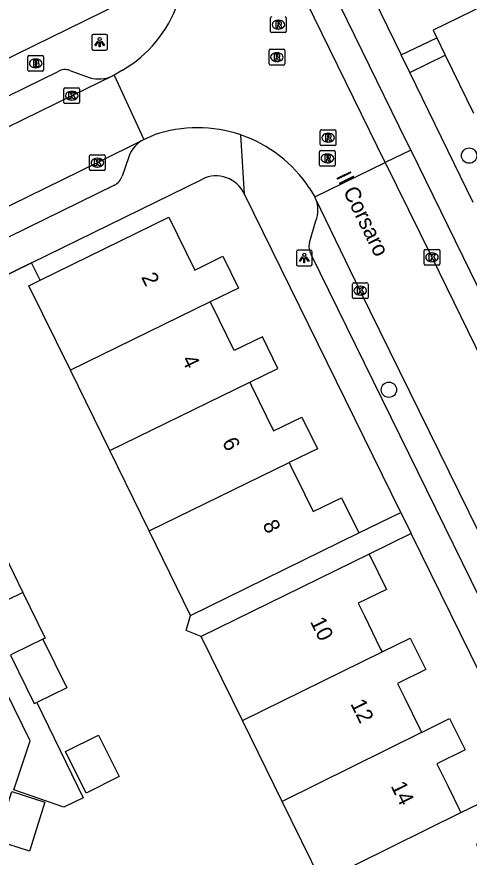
# Model space of a CAD drawing. Extents: x 160457 to 162082, y 388340 to 389736.
# Drawn here: x 161032.9 to 161061.7, y 389022.5 to 389076 of the extents above; entities that cross this region are included whole.
import ezdxf

# ---------------------------------------------------------------- set-up
doc = ezdxf.new("R2010")
doc.units = 0
for name, color, linetype in [('IMGEO_Boom', 7, 'Continuous'), ('IMGEO_Brandkraan', 7, 'Continuous'), ('IMGEO_Erf', 7, 'Continuous'), ('IMGEO_Kolk', 7, 'Continuous'), ('IMGEO_Lichtpunt', 7, 'Continuous'), ('IMGEO_Muur', 7, 'Continuous'), ('IMGEO_Openbare_ruimte_label', 7, 'Continuous'), ('IMGEO_Pand', 7, 'Continuous'), ('IMGEO_Pand_nummerreeks', 7, 'Continuous'), ('IMGEO_Parkeervlak_open', 7, 'Continuous'), ('IMGEO_Rijbaan_lokaal_open', 7, 'Continuous'), ('IMGEO_Rioolput', 7, 'Continuous'), ('IMGEO_Voetpad_open', 7, 'Continuous')]:
    doc.layers.add(name, color=color, linetype=linetype)

msp = doc.modelspace()

# ---------------------------------------------------------------- linework, layer by layer
at = {"layer": 'IMGEO_Boom'}
for centre in [(161061.743, 389067.172), (161056.635, 389052.257)]:
    msp.add_circle(centre, 0.489, dxfattribs=at)
at = {"layer": 'IMGEO_Brandkraan'}
for p, q in [((161033.637, 389072.622), (161033.637, 389073.474)), ((161033.712, 389073.548), (161034.564, 389073.548)), ((161034.125, 389073.328), (161034.15, 389073.328)), ((161034.638, 389073.474), (161034.638, 389072.622)), ((161034.148, 389072.768), (161034.123, 389072.768)), ((161034.564, 389072.548), (161033.712, 389072.548))]:
    msp.add_line(p, q, dxfattribs=at)
for points in [[(161033.637, 389072.622), (161033.637, 389073.474)], [(161033.712, 389073.548), (161034.564, 389073.548)], [(161033.985, 389073.248), (161033.985, 389072.848), (161034.198, 389072.848)], [(161034.216, 389073.248), (161033.985, 389073.248)], [(161034.638, 389073.474), (161034.638, 389072.622)], [(161034.164, 389073.167), (161034.11, 389073.167), (161034.11, 389073.091)], [(161034.11, 389073.091), (161034.163, 389073.091)], [(161034.172, 389073.015), (161034.11, 389073.015), (161034.11, 389072.934)], [(161034.11, 389072.934), (161034.172, 389072.934)], [(161034.564, 389072.548), (161033.712, 389072.548)]]:
    msp.add_lwpolyline(points, dxfattribs=at)
for centre, radius, start, end in [((161033.714, 389073.472), 0.0765, 91.552, 178.448), ((161033.714, 389073.472), 0.0765, 91.552, 178.448), ((161034.22, 389073.103), 0.145, 59.4692, 91.5367), ((161034.245, 389073.15), 0.0922, 285.5137, 58.1501), ((161034.562, 389073.472), 0.0765, 1.552, 88.448), ((161034.562, 389073.472), 0.0765, 1.552, 88.448), ((161034.165, 389073.129), 0.0379, 267.8285, 90.9355), ((161034.173, 389072.974), 0.0404, 269.8759, 90.5077), ((161034.204, 389073.099), 0.251, 268.6676, 293.5347), ((161034.25, 389072.958), 0.105, 301.3115, 78.989), ((161033.714, 389072.624), 0.0765, 181.552, 268.448), ((161033.714, 389072.624), 0.0765, 181.552, 268.448), ((161034.562, 389072.624), 0.0765, 271.552, 358.448), ((161034.562, 389072.624), 0.0765, 271.552, 358.448)]:
    msp.add_arc(centre, radius, start, end, dxfattribs=at)
for centre, major_axis, ratio, start_param, end_param in [((161034.124, 389073.048), (-0.387, 0.002), 0.722429, 4.712389, 7.853982), ((161034.149, 389073.048), (-0.39, 0.002), 0.717154, 1.570796, 4.712389)]:
    msp.add_ellipse(centre, major_axis=major_axis, ratio=ratio, start_param=start_param, end_param=end_param, dxfattribs=at)
at = {"layer": 'IMGEO_Erf'}
msp.add_lwpolyline([(161034.422, 389059.236), (161033.878, 389060.347)], dxfattribs=at)
at = {"layer": 'IMGEO_Kolk'}
for p, q in [((161035.934, 389070.561), (161035.934, 389071.413)), ((161036.009, 389071.487), (161036.861, 389071.487)), ((161036.422, 389071.267), (161036.447, 389071.267)), ((161036.935, 389071.413), (161036.935, 389070.561)), ((161036.445, 389070.707), (161036.42, 389070.707)), ((161036.861, 389070.487), (161036.009, 389070.487)), ((161037.566, 389066.301), (161037.566, 389067.153)), ((161037.641, 389067.227), (161038.493, 389067.227)), ((161038.054, 389067.007), (161038.079, 389067.007)), ((161038.567, 389067.153), (161038.567, 389066.301)), ((161038.077, 389066.447), (161038.052, 389066.447)), ((161038.493, 389066.227), (161037.641, 389066.227)), ((161058.876, 389060.269), (161058.876, 389061.121)), ((161058.951, 389061.195), (161059.803, 389061.195)), ((161059.364, 389060.975), (161059.389, 389060.975)), ((161059.877, 389061.121), (161059.877, 389060.269)), ((161059.387, 389060.415), (161059.362, 389060.415)), ((161059.803, 389060.195), (161058.951, 389060.195)), ((161054.306, 389058.142), (161054.306, 389058.994)), ((161054.381, 389059.068), (161055.233, 389059.068)), ((161054.794, 389058.848), (161054.819, 389058.848)), ((161055.307, 389058.994), (161055.307, 389058.142)), ((161054.817, 389058.288), (161054.792, 389058.288)), ((161055.233, 389058.068), (161054.381, 389058.068))]:
    msp.add_line(p, q, dxfattribs=at)
for points in [[(161035.934, 389070.561), (161035.934, 389071.413)], [(161036.009, 389071.487), (161036.861, 389071.487)], [(161036.255, 389071.187), (161036.378, 389071.187), (161036.378, 389071.036), (161036.508, 389071.187), (161036.672, 389071.187), (161036.526, 389071.036), (161036.679, 389070.787), (161036.527, 389070.787), (161036.442, 389070.951), (161036.378, 389070.884), (161036.378, 389070.787), (161036.255, 389070.787), (161036.255, 389071.187)], [(161036.935, 389071.413), (161036.935, 389070.561)], [(161036.861, 389070.487), (161036.009, 389070.487)], [(161037.566, 389066.301), (161037.566, 389067.153)], [(161037.641, 389067.227), (161038.493, 389067.227)], [(161037.887, 389066.927), (161038.01, 389066.927), (161038.01, 389066.776), (161038.14, 389066.927), (161038.304, 389066.927), (161038.158, 389066.776), (161038.311, 389066.527), (161038.159, 389066.527), (161038.074, 389066.691), (161038.01, 389066.624), (161038.01, 389066.527), (161037.887, 389066.527), (161037.887, 389066.927)], [(161038.567, 389067.153), (161038.567, 389066.301)], [(161038.493, 389066.227), (161037.641, 389066.227)], [(161058.876, 389060.269), (161058.876, 389061.121)], [(161058.951, 389061.195), (161059.803, 389061.195)], [(161059.877, 389061.121), (161059.877, 389060.269)], [(161059.197, 389060.895), (161059.32, 389060.895), (161059.32, 389060.744), (161059.45, 389060.895), (161059.614, 389060.895), (161059.468, 389060.744), (161059.621, 389060.495), (161059.469, 389060.495), (161059.384, 389060.659), (161059.32, 389060.592), (161059.32, 389060.495), (161059.197, 389060.495), (161059.197, 389060.895)], [(161059.803, 389060.195), (161058.951, 389060.195)], [(161054.306, 389058.142), (161054.306, 389058.994)], [(161054.381, 389059.068), (161055.233, 389059.068)], [(161055.307, 389058.994), (161055.307, 389058.142)], [(161054.627, 389058.768), (161054.75, 389058.768), (161054.75, 389058.617), (161054.88, 389058.768), (161055.044, 389058.768), (161054.898, 389058.617), (161055.051, 389058.368), (161054.899, 389058.368), (161054.814, 389058.532), (161054.75, 389058.465), (161054.75, 389058.368), (161054.627, 389058.368), (161054.627, 389058.768)], [(161055.233, 389058.068), (161054.381, 389058.068)]]:
    msp.add_lwpolyline(points, dxfattribs=at)
for centre, start, end in [((161036.011, 389071.411), 91.552, 178.448), ((161036.011, 389071.411), 91.552, 178.448), ((161036.859, 389071.411), 1.552, 88.448), ((161036.859, 389071.411), 1.552, 88.448), ((161036.011, 389070.563), 181.552, 268.448), ((161036.011, 389070.563), 181.552, 268.448), ((161036.859, 389070.563), 271.552, 358.448), ((161036.859, 389070.563), 271.552, 358.448), ((161037.643, 389067.151), 91.552, 178.448), ((161037.643, 389067.151), 91.552, 178.448), ((161038.491, 389067.151), 1.552, 88.448), ((161038.491, 389067.151), 1.552, 88.448), ((161037.643, 389066.303), 181.552, 268.448), ((161037.643, 389066.303), 181.552, 268.448), ((161038.491, 389066.303), 271.552, 358.448), ((161038.491, 389066.303), 271.552, 358.448), ((161058.953, 389061.119), 91.552, 178.448), ((161058.953, 389061.119), 91.552, 178.448), ((161059.801, 389061.119), 1.552, 88.448), ((161059.801, 389061.119), 1.552, 88.448), ((161058.953, 389060.271), 181.552, 268.448), ((161058.953, 389060.271), 181.552, 268.448), ((161059.801, 389060.271), 271.552, 358.448), ((161059.801, 389060.271), 271.552, 358.448), ((161054.383, 389058.992), 91.552, 178.448), ((161054.383, 389058.992), 91.552, 178.448), ((161055.231, 389058.992), 1.552, 88.448), ((161055.231, 389058.992), 1.552, 88.448), ((161054.383, 389058.144), 181.552, 268.448), ((161054.383, 389058.144), 181.552, 268.448), ((161055.231, 389058.144), 271.552, 358.448), ((161055.231, 389058.144), 271.552, 358.448)]:
    msp.add_arc(centre, 0.0765, start, end, dxfattribs=at)
for centre, major_axis, ratio, start_param, end_param in [((161036.421, 389070.987), (-0.387, 0.002), 0.722429, 4.712389, 7.853982), ((161036.446, 389070.987), (-0.39, 0.002), 0.717154, 1.570796, 4.712389), ((161038.053, 389066.727), (-0.387, 0.002), 0.722429, 4.712389, 7.853982), ((161038.078, 389066.727), (-0.39, 0.002), 0.717154, 1.570796, 4.712389), ((161059.363, 389060.695), (-0.387, 0.002), 0.722429, 4.712389, 7.853982), ((161059.388, 389060.695), (-0.39, 0.002), 0.717154, 1.570796, 4.712389), ((161054.793, 389058.568), (-0.387, 0.002), 0.722429, 4.712389, 7.853982), ((161054.818, 389058.568), (-0.39, 0.002), 0.717154, 1.570796, 4.712389)]:
    msp.add_ellipse(centre, major_axis=major_axis, ratio=ratio, start_param=start_param, end_param=end_param, dxfattribs=at)
at = {"layer": 'IMGEO_Lichtpunt'}
for p, q in [((161038.612, 389074.894), (161037.804, 389074.894)), ((161038.612, 389074.894), (161037.804, 389074.894)), ((161037.71, 389074.799), (161037.71, 389073.992)), ((161037.71, 389074.799), (161037.71, 389073.992)), ((161038.706, 389073.992), (161038.706, 389074.799)), ((161038.706, 389073.992), (161038.706, 389074.799)), ((161037.804, 389073.898), (161038.612, 389073.898)), ((161037.804, 389073.898), (161038.612, 389073.898)), ((161050.744, 389061.052), (161050.744, 389060.245)), ((161050.744, 389061.052), (161050.744, 389060.245)), ((161051.646, 389061.147), (161050.838, 389061.147)), ((161051.646, 389061.147), (161050.838, 389061.147)), ((161051.74, 389060.245), (161051.74, 389061.052)), ((161051.74, 389060.245), (161051.74, 389061.052)), ((161050.838, 389060.151), (161051.646, 389060.151)), ((161050.838, 389060.151), (161051.646, 389060.151))]:
    msp.add_line(p, q, dxfattribs=at)
for points in [[(161038.084, 389074.463), (161038.123, 389074.435), (161037.935, 389074.173), (161037.897, 389074.2), (161038.084, 389074.463)], [(161038.186, 389074.415), (161038.233, 389074.415), (161038.233, 389074.093), (161038.186, 389074.093), (161038.186, 389074.415)], [(161038.296, 389074.435), (161038.334, 389074.462), (161038.521, 389074.2), (161038.482, 389074.172), (161038.296, 389074.435)], [(161051.118, 389060.716), (161051.157, 389060.688), (161050.969, 389060.426), (161050.931, 389060.453), (161051.118, 389060.716)], [(161051.22, 389060.668), (161051.267, 389060.668), (161051.267, 389060.346), (161051.22, 389060.346), (161051.22, 389060.668)], [(161051.33, 389060.688), (161051.368, 389060.715), (161051.555, 389060.453), (161051.516, 389060.425), (161051.33, 389060.688)]]:
    msp.add_lwpolyline(points, dxfattribs=at)
for centre in [(161038.209, 389074.597), (161051.243, 389060.85)]:
    msp.add_circle(centre, 0.0994, dxfattribs=at)
for centre, start, end in [((161037.804, 389074.799), 90, 180), ((161037.804, 389074.799), 90, 180), ((161038.612, 389074.799), 0, 90), ((161038.612, 389074.799), 0, 90), ((161037.804, 389073.992), 180, 270), ((161037.804, 389073.992), 180, 270), ((161038.612, 389073.992), 270, 0), ((161038.612, 389073.992), 270, 360), ((161050.838, 389061.052), 90, 180), ((161050.838, 389061.052), 90, 180), ((161051.646, 389061.052), 0, 90), ((161051.646, 389061.052), 0, 90), ((161050.838, 389060.245), 180, 270), ((161050.838, 389060.245), 180, 270), ((161051.646, 389060.245), 270, 0), ((161051.646, 389060.245), 270, 360)]:
    msp.add_arc(centre, 0.0946, start, end, dxfattribs=at)
at = {"layer": 'IMGEO_Muur'}
msp.add_lwpolyline([(161023.069, 389055.065), (161033.878, 389060.347)], dxfattribs=at)
at = {"layer": 'IMGEO_Pand'}
for points in [[(161034.422, 389059.236), (161042.622, 389063.256), (161044.267, 389059.884), (161046.065, 389060.761), (161047.058, 389058.737), (161045.257, 389057.858)], [(161036.342, 389053.506), (161033.706, 389058.885), (161034.422, 389059.236)], [(161045.257, 389057.858), (161036.342, 389053.506)], [(161047.769, 389052.738), (161049.568, 389053.618), (161048.579, 389055.635), (161046.781, 389054.752), (161046.313, 389055.707), (161045.369, 389057.63), (161045.257, 389057.858)], [(161038.855, 389048.379), (161036.342, 389053.506)], [(161038.855, 389048.379), (161047.769, 389052.738)], [(161047.769, 389052.738), (161047.879, 389052.513), (161049.291, 389049.635), (161051.089, 389050.517), (161052.082, 389048.493), (161050.281, 389047.614)], [(161041.363, 389043.261), (161038.855, 389048.379)], [(161041.363, 389043.261), (161050.281, 389047.614)], [(161050.281, 389047.614), (161050.393, 389047.386), (161051.256, 389045.626), (161051.809, 389044.499), (161053.608, 389045.381), (161054.711, 389043.133)], [(161043.999, 389037.883), (161041.363, 389043.261)], [(161043.999, 389037.883), (161054.711, 389043.133)], [(161029.802, 389041.32), (161031.859, 389042.326), (161033.322, 389039.336)], [(161055.372, 389041.777), (161044.675, 389036.53)], [(161055.372, 389041.777), (161056.473, 389039.533), (161054.678, 389038.652), (161055.074, 389037.845), (161056.087, 389035.779), (161056.198, 389035.553)], [(161033.322, 389039.336), (161031.264, 389038.332)], [(161033.322, 389039.336), (161034.741, 389036.434), (161034.599, 389036.365)], [(161034.599, 389036.365), (161032.684, 389035.428)], [(161034.599, 389036.365), (161036.116, 389033.272), (161034.198, 389032.332)], [(161047.301, 389031.176), (161044.675, 389036.53)], [(161056.198, 389035.553), (161057.992, 389036.435), (161058.979, 389034.424), (161057.183, 389033.544), (161057.643, 389032.606), (161058.597, 389030.662), (161058.711, 389030.43)], [(161032.684, 389035.428), (161032.531, 389035.35), (161034.047, 389032.258), (161034.198, 389032.332)], [(161047.301, 389031.176), (161056.198, 389035.553)], [(161049.825, 389026.03), (161047.301, 389031.176)], [(161058.711, 389030.43), (161060.503, 389031.318), (161061.489, 389029.307), (161059.694, 389028.426), (161060.401, 389026.986), (161061.108, 389025.545), (161061.221, 389025.315)], [(161058.711, 389030.43), (161049.825, 389026.03)], [(161036.031, 389029.208), (161038.134, 389030.259), (161039.457, 389027.614), (161037.354, 389026.563), (161036.031, 389029.208)], [(161033.735, 389022.866), (161031.623, 389023.536), (161032.615, 389026.66), (161034.726, 389025.99), (161033.735, 389022.866)], [(161061.221, 389025.315), (161063.013, 389026.201), (161064.004, 389024.181), (161062.205, 389023.297), (161063.863, 389019.923), (161054.962, 389015.557), (161052.332, 389020.92)], [(161052.332, 389020.92), (161049.825, 389026.03)], [(161052.332, 389020.92), (161061.221, 389025.315)]]:
    msp.add_lwpolyline(points, dxfattribs=at)
at = {"layer": 'IMGEO_Parkeervlak_open'}
msp.add_lwpolyline([(161058.032, 389067.523), (161056.394, 389066.725)], dxfattribs=at)
at = {"layer": 'IMGEO_Rijbaan_lokaal_open'}
for points in [[(161056.394, 389066.725), (161047.341, 389085.228)], [(161079.644, 389085.035), (161073.503, 389082.032), (161070.58, 389080.602), (161069.314, 389079.983), (161059.458, 389075.163), (161059.697, 389074.675)], [(161059.697, 389074.675), (161060.224, 389073.582)], [(161060.224, 389073.582), (161062.024, 389069.867)], [(161039.005, 389072.232), (161036.435, 389070.986), (161003.115, 389054.675), (161000.641, 389053.431)], [(161039.132, 389072.293), (161039.005, 389072.232)], [(161039.664, 389072.615), (161039.132, 389072.293)], [(161039.132, 389072.293), (161041.031, 389068.207)], [(161041.031, 389068.207), (161041.687, 389068.488)], [(160986.795, 389041.612), (160992.795, 389044.554), (161000, 389048.091), (161003.535, 389049.827), (161021.59, 389058.674), (161038.066, 389066.729), (161041.031, 389068.207)], [(161051.907, 389064.539), (161056.394, 389066.725)], [(161056.394, 389066.725), (161059.375, 389060.695), (161077.748, 389023.075), (161086.23, 389005.801), (161087.332, 389003.526)], [(161051.559, 389065.119), (161051.907, 389064.539)], [(161051.973, 389064.403), (161051.907, 389064.539)], [(161082.774, 389001.515), (161081.801, 389003.529), (161074.2, 389019.027), (161063.646, 389040.587), (161054.808, 389058.569), (161051.973, 389064.403)]]:
    msp.add_lwpolyline(points, dxfattribs=at)
for centre, radius, start, end in [((161035.617, 389079.539), 8.02, 300.3025, 340.7947), ((161044.449, 389060.427), 8.521, 71.1709, 108.9123), ((161044.445, 389060.428), 8.522, 33.4024, 71.1448)]:
    msp.add_arc(centre, radius, start, end, dxfattribs=at)
at = {"layer": 'IMGEO_Rioolput'}
for p, q in [((161049.097, 389075.09), (161049.097, 389075.942)), ((161050.098, 389075.942), (161050.098, 389075.09)), ((161049.585, 389075.796), (161049.61, 389075.796)), ((161050.024, 389075.016), (161049.172, 389075.016)), ((161049.608, 389075.236), (161049.583, 389075.236)), ((161048.997, 389073.02), (161048.997, 389073.872)), ((161049.072, 389073.946), (161049.924, 389073.946)), ((161049.998, 389073.872), (161049.998, 389073.02)), ((161049.485, 389073.726), (161049.51, 389073.726)), ((161049.924, 389072.946), (161049.072, 389072.946)), ((161049.508, 389073.166), (161049.483, 389073.166)), ((161052.263, 389067.888), (161052.263, 389068.74)), ((161052.338, 389068.814), (161053.19, 389068.814)), ((161052.751, 389068.594), (161052.776, 389068.594)), ((161053.264, 389068.74), (161053.264, 389067.888)), ((161052.774, 389068.034), (161052.749, 389068.034)), ((161052.216, 389066.568), (161052.216, 389067.42)), ((161052.291, 389067.494), (161053.143, 389067.494)), ((161053.19, 389067.814), (161052.338, 389067.814)), ((161053.217, 389067.42), (161053.217, 389066.568)), ((161052.704, 389067.274), (161052.729, 389067.274)), ((161053.143, 389066.494), (161052.291, 389066.494)), ((161052.727, 389066.714), (161052.702, 389066.714))]:
    msp.add_line(p, q, dxfattribs=at)
for points in [[(161049.097, 389075.09), (161049.097, 389075.942)], [(161050.098, 389075.942), (161050.098, 389075.09)], [(161049.686, 389075.714), (161049.434, 389075.716), (161049.434, 389075.316)], [(161049.434, 389075.316), (161049.558, 389075.316), (161049.558, 389075.478), (161049.569, 389075.478)], [(161049.612, 389075.635), (161049.558, 389075.635), (161049.558, 389075.554)], [(161049.558, 389075.554), (161049.61, 389075.554)], [(161049.616, 389075.449), (161049.687, 389075.316), (161049.827, 389075.316), (161049.762, 389075.442)], [(161050.024, 389075.016), (161049.172, 389075.016)], [(161048.997, 389073.02), (161048.997, 389073.872)], [(161049.072, 389073.946), (161049.924, 389073.946)], [(161049.998, 389073.872), (161049.998, 389073.02)], [(161049.586, 389073.644), (161049.334, 389073.646), (161049.334, 389073.246)], [(161049.334, 389073.246), (161049.458, 389073.246), (161049.458, 389073.408), (161049.469, 389073.408)], [(161049.512, 389073.565), (161049.458, 389073.565), (161049.458, 389073.484)], [(161049.458, 389073.484), (161049.51, 389073.484)], [(161049.516, 389073.379), (161049.587, 389073.246), (161049.727, 389073.246), (161049.662, 389073.372)], [(161049.924, 389072.946), (161049.072, 389072.946)], [(161052.263, 389067.888), (161052.263, 389068.74)], [(161052.338, 389068.814), (161053.19, 389068.814)], [(161052.852, 389068.512), (161052.6, 389068.514), (161052.6, 389068.114)], [(161052.778, 389068.433), (161052.724, 389068.433), (161052.724, 389068.352)], [(161053.264, 389068.74), (161053.264, 389067.888)], [(161052.6, 389068.114), (161052.724, 389068.114), (161052.724, 389068.276), (161052.735, 389068.276)], [(161052.724, 389068.352), (161052.776, 389068.352)], [(161052.782, 389068.247), (161052.853, 389068.114), (161052.993, 389068.114), (161052.928, 389068.24)], [(161052.216, 389066.568), (161052.216, 389067.42)], [(161052.291, 389067.494), (161053.143, 389067.494)], [(161053.19, 389067.814), (161052.338, 389067.814)], [(161053.217, 389067.42), (161053.217, 389066.568)], [(161052.805, 389067.192), (161052.553, 389067.194), (161052.553, 389066.794)], [(161052.553, 389066.794), (161052.677, 389066.794), (161052.677, 389066.956), (161052.688, 389066.956)], [(161052.731, 389067.113), (161052.677, 389067.113), (161052.677, 389067.032)], [(161052.677, 389067.032), (161052.729, 389067.032)], [(161052.735, 389066.927), (161052.806, 389066.794), (161052.946, 389066.794), (161052.881, 389066.92)], [(161053.143, 389066.494), (161052.291, 389066.494)]]:
    msp.add_lwpolyline(points, dxfattribs=at)
for centre, radius, start, end in [((161049.174, 389075.94), 0.0765, 91.552, 178.448), ((161049.174, 389075.94), 0.0765, 91.552, 178.448), ((161050.022, 389075.94), 0.0765, 1.552, 88.448), ((161050.022, 389075.94), 0.0765, 1.552, 88.448), ((161049.568, 389075.425), 0.0533, 26.0293, 88.6989), ((161049.594, 389075.743), 0.19, 274.7715, 282.9687), ((161049.618, 389075.539), 0.0964, 77.0061, 93.1865), ((161049.632, 389075.596), 0.0378, 276.6634, 79.6772), ((161049.685, 389075.604), 0.109, 350.3612, 89.416), ((161049.683, 389075.604), 0.112, 277.5842, 350.9817), ((161049.667, 389075.389), 0.108, 29.5134, 73.7905), ((161049.174, 389075.092), 0.0765, 181.552, 268.448), ((161049.174, 389075.092), 0.0765, 181.552, 268.448), ((161050.022, 389075.092), 0.0765, 271.552, 358.448), ((161050.022, 389075.092), 0.0765, 271.552, 358.448), ((161049.074, 389073.87), 0.0765, 91.552, 178.448), ((161049.074, 389073.87), 0.0765, 91.552, 178.448), ((161049.922, 389073.87), 0.0765, 1.552, 88.448), ((161049.922, 389073.87), 0.0765, 1.552, 88.448), ((161049.468, 389073.355), 0.0533, 26.0293, 88.6989), ((161049.494, 389073.673), 0.19, 274.7715, 282.9687), ((161049.518, 389073.469), 0.0964, 77.0061, 93.1865), ((161049.532, 389073.526), 0.0378, 276.6634, 79.6772), ((161049.585, 389073.534), 0.109, 350.3612, 89.416), ((161049.583, 389073.534), 0.112, 277.5842, 350.9817), ((161049.567, 389073.319), 0.108, 29.5134, 73.7905), ((161049.074, 389073.022), 0.0765, 181.552, 268.448), ((161049.074, 389073.022), 0.0765, 181.552, 268.448), ((161049.922, 389073.022), 0.0765, 271.552, 358.448), ((161049.922, 389073.022), 0.0765, 271.552, 358.448), ((161052.34, 389068.738), 0.0765, 91.552, 178.448), ((161052.34, 389068.738), 0.0765, 91.552, 178.448), ((161052.784, 389068.337), 0.0964, 77.0061, 93.1865), ((161052.798, 389068.394), 0.0378, 276.6634, 79.6772), ((161052.851, 389068.402), 0.109, 350.3612, 89.416), ((161053.188, 389068.738), 0.0765, 1.552, 88.448), ((161053.188, 389068.738), 0.0765, 1.552, 88.448), ((161052.34, 389067.89), 0.0765, 181.552, 268.448), ((161052.34, 389067.89), 0.0765, 181.552, 268.448), ((161052.734, 389068.223), 0.0533, 26.0293, 88.6989), ((161052.76, 389068.541), 0.19, 274.7715, 282.9687), ((161052.849, 389068.402), 0.112, 277.5842, 350.9817), ((161052.833, 389068.187), 0.108, 29.5134, 73.7905), ((161053.188, 389067.89), 0.0765, 271.552, 358.448), ((161053.188, 389067.89), 0.0765, 271.552, 358.448), ((161052.293, 389067.418), 0.0765, 91.552, 178.448), ((161052.293, 389067.418), 0.0765, 91.552, 178.448), ((161053.141, 389067.418), 0.0765, 1.552, 88.448), ((161053.141, 389067.418), 0.0765, 1.552, 88.448), ((161052.687, 389066.903), 0.0533, 26.0293, 88.6989), ((161052.713, 389067.221), 0.19, 274.7715, 282.9687), ((161052.737, 389067.017), 0.0964, 77.0061, 93.1865), ((161052.751, 389067.074), 0.0378, 276.6634, 79.6772), ((161052.804, 389067.082), 0.109, 350.3612, 89.416), ((161052.802, 389067.082), 0.112, 277.5842, 350.9817), ((161052.786, 389066.867), 0.108, 29.5134, 73.7905), ((161052.293, 389066.57), 0.0765, 181.552, 268.448), ((161052.293, 389066.57), 0.0765, 181.552, 268.448), ((161053.141, 389066.57), 0.0765, 271.552, 358.448), ((161053.141, 389066.57), 0.0765, 271.552, 358.448)]:
    msp.add_arc(centre, radius, start, end, dxfattribs=at)
for centre, major_axis, ratio, start_param, end_param in [((161049.584, 389075.516), (-0.387, 0.002), 0.722429, 4.712389, 7.853982), ((161049.609, 389075.516), (-0.39, 0.002), 0.717154, 1.570796, 4.712389), ((161049.484, 389073.446), (-0.387, 0.002), 0.722429, 4.712389, 7.853982), ((161049.509, 389073.446), (-0.39, 0.002), 0.717154, 1.570796, 4.712389), ((161052.75, 389068.314), (-0.387, 0.002), 0.722429, 4.712389, 7.853982), ((161052.775, 389068.314), (-0.39, 0.002), 0.717154, 1.570796, 4.712389), ((161052.703, 389066.994), (-0.387, 0.002), 0.722429, 4.712389, 7.853982), ((161052.728, 389066.994), (-0.39, 0.002), 0.717154, 1.570796, 4.712389)]:
    msp.add_ellipse(centre, major_axis=major_axis, ratio=ratio, start_param=start_param, end_param=end_param, dxfattribs=at)
at = {"layer": 'IMGEO_Voetpad_open'}
for points in [[(161040.933, 389107.372), (161057.414, 389073.592)], [(161048.952, 389086.028), (161049.261, 389085.44), (161057.726, 389068.086), (161058.032, 389067.523)], [(161039.484, 389076.833), (161000, 389057.496), (160998.194, 389056.612), (160996.904, 389059.309), (160996.141, 389060.868), (160976.208, 389051.135)], [(161057.414, 389073.592), (161059.697, 389074.675)], [(161057.963, 389072.471), (161057.414, 389073.592)], [(161057.963, 389072.471), (161060.224, 389073.582)], [(161002.575, 389056.366), (161035.568, 389072.539)], [(161036.316, 389072.603), (161037.595, 389072.139)], [(161062.007, 389064.192), (161057.963, 389072.471)], [(161047.427, 389064.725), (161047.199, 389068.492)], [(161058.032, 389067.523), (161087.68, 389006.9)], [(161040.058, 389067.105), (161039.642, 389065.865)], [(161039.15, 389065.282), (161000, 389046.098), (160990.103, 389041.248)], [(161033.878, 389060.347), (161044.752, 389065.672)], [(161057.39, 389044.446), (161047.427, 389064.725)], [(161051.574, 389061.638), (161051.973, 389063.011)], [(161080.002, 389003.159), (161051.689, 389060.878)], [(161033.878, 389060.347), (161023.069, 389055.065)], [(161034.198, 389032.332), (161037.166, 389026.266), (161035.931, 389025.657), (161032.735, 389026.777), (161033.775, 389029.891), (161025.811, 389046.11)], [(161054.711, 389043.133), (161057.39, 389044.446)], [(161057.39, 389044.446), (161058.055, 389043.093)], [(161058.055, 389043.093), (161055.372, 389041.777)], [(161068.743, 389021.338), (161058.055, 389043.093)], [(161044.675, 389036.53), (161043.724, 389036.912), (161043.999, 389037.883)]]:
    msp.add_lwpolyline(points, dxfattribs=at)
for centre, radius, start, end in [((161036.011, 389071.759), 0.897, 70.1578, 119.623), ((161038.174, 389074.103), 2.048, 253.589, 293.9582), ((161041.978, 389066.39), 2.049, 117.5314, 159.5835), ((161038.602, 389066.244), 1.107, 299.6817, 339.9956), ((161045.636, 389063.916), 1.965, 24.2924, 116.7178), ((161050.338, 389063.707), 1.777, 336.9372, 23.0628), ((161052.512, 389061.391), 0.97, 165.2554, 211.9535)]:
    msp.add_arc(centre, radius, start, end, dxfattribs=at)

# ---------------------------------------------------------------- texts
at = {"layer": 'IMGEO_Openbare_ruimte_label'}
msp.add_text('Il Corsaro', height=1, rotation=296.1038, dxfattribs=at).set_placement((161053.238, 389065.851))
at = {"layer": 'IMGEO_Pand_nummerreeks'}
for s, rotation, p in [('2', 296.098, (161040.84, 389059.436)), ('4', 296.098, (161043.413, 389054.182)), ('6', 296.098, (161045.986, 389048.931)), ('8', 296.098, (161048.56, 389043.677)), ('10', 296.1267, (161051.594, 389037.491)), ('12', 296.1267, (161054.161, 389032.258)), ('14', 296.1267, (161056.73, 389027.018))]:
    msp.add_text(s, height=1, rotation=rotation, dxfattribs=at).set_placement(p)

doc.saveas('drawing.dxf')
